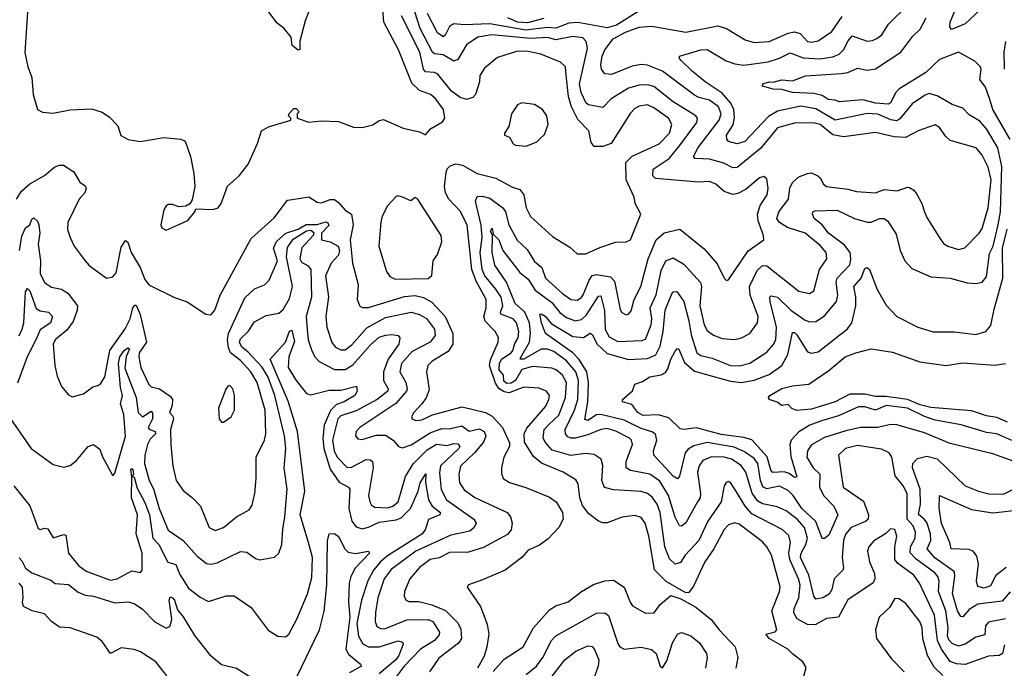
# Model space of a CAD drawing. Extents: x 1245515 to 1420776, y 606314 to 671314.
# Tile 305 of 385: x 1389748 to 1394369, y 640805 to 643846. Entities that reach past the tile are written whole.
import ezdxf

# ---------------------------------------------------------------- set-up
doc = ezdxf.new("R2010")
doc.units = 0

msp = doc.modelspace()

# ---------------------------------------------------------------- linework, layer by layer
at = {"layer": '0CON10XD'}
for points in [[(1391149.2, 644000.8), (1391088.2, 643841.8), (1391063.6, 643746.4), (1391062.5, 643707.5), (1391055, 643703.3), (1391027.5, 643725), (1391022.5, 643765), (1390988.8, 643805), (1390955, 643832), (1390907.1, 643897.1)], [(1394303.1, 643936.9), (1394185, 643826.4), (1394121.2, 643801.2), (1394113.8, 643813.8), (1394115.7, 643835), (1394172.9, 643975)], [(1389786, 643905), (1389772.1, 643692.1), (1389785.8, 643625.8), (1389805.6, 643575), (1389811.9, 643495), (1389832.5, 643425), (1389855, 643413.3), (1389905, 643408), (1389985, 643424.4), (1390085, 643428.9), (1390135, 643412.9), (1390169.4, 643389.4), (1390209.5, 643349.5), (1390222.9, 643302.9), (1390257.5, 643285), (1390315, 643275.4), (1390425, 643294.4), (1390505, 643285.6), (1390525, 643277.5), (1390549.4, 643205), (1390566.2, 643125), (1390570, 643065), (1390558, 643002), (1390546.4, 642983.6), (1390528, 642972), (1390495, 642968.8), (1390465, 642979.2), (1390445, 642979.2), (1390435, 642973.8), (1390424.3, 642955), (1390410.8, 642885), (1390415, 642870), (1390435, 642858.8), (1390536.7, 642905), (1390570, 642945), (1390575, 642960), (1390655, 642956.2), (1390680, 642965), (1390694, 642985), (1390723.7, 643066.3), (1390778.6, 643115), (1390820.3, 643169.7), (1390864.4, 643265.6), (1390883.3, 643325), (1390915.6, 643344.4), (1391020, 643375), (1391020, 643385), (1391010, 643395), (1391013, 643407), (1391035, 643430), (1391045, 643430), (1391060, 643415), (1391050, 643405), (1391050, 643385), (1391105, 643366), (1391165, 643372.9), (1391245, 643369.2), (1391315, 643342.5), (1391355, 643340.8), (1391405, 643352.9), (1391435, 643374), (1391455, 643378.8), (1391548.3, 643338.3), (1391625, 643320), (1391653, 643307), (1391676.2, 643335), (1391732.4, 643367.6), (1391744.2, 643385), (1391737.3, 643425), (1391698.3, 643478.3), (1391675.6, 643495), (1391624, 643514), (1391589, 643549), (1391525.9, 643705), (1391457.2, 643835), (1391450.3, 643915)], [(1394415, 641774.7), (1394315, 641811.2), (1394115, 641859.6), (1393995, 641910), (1393865, 641946.6), (1393835, 641948.1), (1393776.1, 641933.9), (1393695, 641934.3), (1393625, 641919.2), (1393525, 641888), (1393465, 641852.3), (1393445.8, 641825), (1393442.9, 641795), (1393471.6, 641745), (1393504.1, 641715), (1393502.5, 641655), (1393520, 641615), (1393569.2, 641565), (1393588.5, 641525), (1393545, 641430), (1393525, 641414.2), (1393515, 641414), (1393485, 641493), (1393419.2, 641555), (1393378.3, 641615), (1393355, 641638.6), (1393315, 641658.9), (1393255, 641647.3), (1393236.6, 641656.6), (1393224.9, 641685), (1393213.1, 641765), (1393195, 641788.5), (1393150.3, 641820.3), (1393102.1, 641842.1), (1392975, 641863.5), (1392912.2, 641847.8), (1392885, 641833.2), (1392871, 641815), (1392845, 641706.2), (1392835, 641693.1), (1392815, 641705.4), (1392724.6, 641805), (1392723.4, 641825), (1392738.3, 641875), (1392732.6, 641902.6), (1392714.4, 641914.4), (1392665, 641928.9), (1392585, 641968.3), (1392475, 641995.2), (1392455, 641993.6), (1392415, 641967.8), (1392401.3, 641971.3), (1392415.4, 642055), (1392417.6, 642145), (1392409.7, 642195), (1392373.3, 642253.3), (1392344.4, 642284.4), (1392215.3, 642375), (1392196.5, 642425), (1392190, 642465), (1392195, 642467.5), (1392215, 642456.3), (1392242.1, 642422.1), (1392345, 642361.7), (1392394.5, 642355.5), (1392426.2, 642376.2), (1392435, 642370), (1392458, 642325), (1392505, 642282), (1392605, 642252.6), (1392695, 642258.1), (1392733.5, 642275), (1392754.5, 642315), (1392768.1, 642385), (1392777.8, 642485), (1392808.2, 642561.8), (1392815, 642570.9), (1392832.1, 642572.1), (1392865.2, 642525.2), (1392889.3, 642435), (1392899.3, 642369.3), (1392926.1, 642285), (1392945, 642271.6), (1392998.8, 642258.8), (1393085, 642224.8), (1393126.4, 642223.6), (1393175, 642235.2), (1393255, 642288), (1393285, 642321.8), (1393296.9, 642345), (1393300.6, 642405), (1393270.6, 642525), (1393269.6, 642545), (1393275, 642551.8), (1393305, 642544.7), (1393367.5, 642485), (1393435, 642437.8), (1393455, 642429.3), (1393485, 642431.3), (1393525, 642457.3), (1393581.6, 642525), (1393588.3, 642555), (1393580.7, 642615), (1393584.6, 642634.6), (1393643.6, 642696.4), (1393649.7, 642725), (1393645.5, 642755), (1393619.6, 642789.6), (1393544.2, 642845), (1393513.9, 642883.9), (1393476.7, 642915), (1393468.6, 642935), (1393470, 642945), (1393479.4, 642950.6), (1393585, 642953.1), (1393665.8, 642915), (1393725, 642896.6), (1393745, 642896.9), (1393785, 642913.5), (1393805.5, 642915), (1393822.4, 642902.4), (1393861.3, 642841.3), (1393880.6, 642765), (1393902.9, 642715), (1393935, 642680.6), (1394025, 642641.5), (1394115, 642634.6), (1394195, 642613.1), (1394235, 642609.2), (1394265, 642615.4), (1394285, 642640), (1394299.8, 642750.2), (1394316.9, 642785), (1394341.3, 642885), (1394350.9, 642945), (1394358.3, 643158.3), (1394339.2, 643245), (1394285, 643334.6), (1394255, 643370.4), (1394205, 643400.9), (1394175, 643431.1), (1394125, 643448.7), (1394055, 643489.1), (1394015, 643500), (1393995, 643491.5), (1393937.3, 643452.7), (1393878.7, 643381.3), (1393865, 643372.8), (1393836.7, 643376.7), (1393775, 643402.8), (1393725, 643407), (1393575, 643376.1), (1393485, 643428.6), (1393415, 643440.6), (1393305, 643417.6), (1393262.5, 643392.5), (1393151.5, 643275), (1393115, 643264.7), (1393074.7, 643274.7), (1393066.5, 643286.5), (1393065.8, 643305), (1393096, 643354), (1393102.9, 643387.1), (1393099.7, 643425), (1393086.5, 643455), (1393045, 643502.1), (1392964.6, 643554.6), (1392905, 643605.3), (1392852.2, 643655), (1392844.4, 643665), (1392845, 643676), (1392945.3, 643704.7), (1392975, 643707.1), (1393064, 643654), (1393105, 643639.3), (1393146.6, 643633.4), (1393261.3, 643648.7), (1393315, 643666.1), (1393365, 643690.9), (1393425, 643667.7), (1393505, 643662.3), (1393565, 643671.6), (1393594.5, 643685), (1393614.1, 643705), (1393636.7, 643746.7), (1393655, 643771.2), (1393725, 643745.4), (1393751.5, 643748.5), (1393771.7, 643758.3), (1393793.8, 643776.2), (1393825.5, 643825), (1393916, 643914)], [(1393855.3, 641315), (1393856.2, 641375), (1393864.7, 641425), (1393855, 641455.6), (1393835, 641459.2), (1393813.1, 641436.9), (1393755, 641400.9), (1393733.1, 641375), (1393726.8, 641355), (1393736.2, 641305), (1393759.9, 641249.9), (1393761.1, 641225), (1393753.5, 641206.5), (1393635, 641126.5), (1393590.5, 641045), (1393535, 641038.8), (1393481.8, 641008.2), (1393445, 641010.5), (1393396.8, 641036.8), (1393381, 641065), (1393383.4, 641085), (1393405.5, 641135), (1393410.8, 641195), (1393403.1, 641225), (1393362.1, 641315), (1393358.8, 641345), (1393365.2, 641395.2), (1393357.5, 641427.5), (1393326.2, 641456.2), (1393185, 641529.4), (1393153.6, 641565), (1393112.3, 641632.3), (1393085, 641676.7), (1393075, 641680.6), (1393063.8, 641676.2), (1393055, 641660), (1393039.7, 641585), (1392978.1, 641495), (1392936.2, 641405), (1392870.9, 641335), (1392849.1, 641300.9), (1392825, 641293.8), (1392797.9, 641317.9), (1392776.2, 641375), (1392753.4, 641535), (1392740.2, 641575), (1392716.9, 641606.9), (1392695, 641624.2), (1392665, 641634.2), (1392535, 641641.9), (1392493.2, 641653.2), (1392480, 641685), (1392485.8, 641755.8), (1392476.7, 641785), (1392445, 641807.5), (1392402.8, 641812.8), (1392335, 641803.7), (1392247.8, 641827.8), (1392214.8, 641864.8), (1392205.7, 641885.7), (1392210.4, 641925), (1392231.2, 641948.8), (1392278.4, 641991.6), (1392309.8, 642075), (1392314.4, 642145), (1392295, 642180.3), (1392265.4, 642205), (1392245, 642213.2), (1392155, 642219.6), (1392105, 642205.8), (1392075.3, 642155), (1392055, 642142.6), (1392035, 642140.2), (1392020.9, 642150.9), (1392019.4, 642179.4), (1391999, 642205), (1391999.5, 642235), (1392009, 642255), (1392055, 642283.6), (1392063.1, 642295), (1392072, 642328), (1392087.7, 642355), (1392090.6, 642385), (1392080.4, 642425), (1392065, 642444.3), (1392006.6, 642465), (1392004.2, 642475), (1392015.9, 642505), (1392007.4, 642545), (1391983.5, 642583.5), (1391931.7, 642645), (1391919.1, 642675), (1391909.1, 642755), (1391918.5, 642825), (1391913.5, 642883.5), (1391888.2, 642995), (1391895, 643016.9), (1391918.9, 643018.9), (1391955, 643010.4), (1392016.5, 642965), (1392028.4, 642945), (1392043.9, 642885), (1392083.1, 642813.1), (1392129.5, 642769.5), (1392165, 642713.3), (1392198.7, 642685), (1392216.7, 642635), (1392295, 642563.2), (1392335, 642534.1), (1392365, 642531.2), (1392385, 642544.1), (1392395, 642559.6), (1392420.3, 642625), (1392435, 642646.3), (1392455, 642651.3), (1392520.7, 642640.7), (1392539.7, 642619.7), (1392566.8, 642486.8), (1392575, 642473.3), (1392595, 642462.9), (1392605, 642465.8), (1392618.2, 642481.8), (1392632.9, 642535), (1392664.1, 642595.9), (1392697.5, 642725), (1392735.3, 642815), (1392773.1, 642846.9), (1392846.7, 642865), (1392961.4, 642771.4), (1393022.1, 642702.1), (1393055, 642633.8), (1393065, 642623.3), (1393075, 642626), (1393167.9, 642762.1), (1393240, 642815), (1393239.6, 642835), (1393213.6, 642903.6), (1393211.4, 642935), (1393223.1, 642975), (1393256.6, 643025), (1393261.8, 643055), (1393255, 643100), (1393240.5, 643110.5), (1393220, 643105), (1393157.5, 643052.5), (1393118.4, 643031.6), (1393095, 643027.1), (1393055, 643041.3), (1393015, 643074.6), (1392985, 643088.4), (1392934.7, 643085.3), (1392732.3, 643102.3), (1392719.2, 643115), (1392720.7, 643145), (1392796.9, 643195), (1392845, 643255.8), (1392926.8, 643365), (1392929.6, 643385), (1392921.8, 643395), (1392815, 643461.5), (1392725, 643533.3), (1392695, 643541.8), (1392655, 643540.2), (1392605, 643525.2), (1392523.6, 643475), (1392484.6, 643435.4), (1392417.2, 643447.2), (1392406.2, 643455), (1392383, 643505), (1392375.6, 643544.4), (1392413.2, 643713.2), (1392406.9, 643745), (1392391.2, 643761.2), (1392345, 643768.4), (1392265, 643751.9), (1392225, 643763), (1392145, 643758.1), (1391964.8, 643775.2), (1391898.1, 643765), (1391845, 643729.1), (1391805, 643659.5), (1391785, 643651.8), (1391735, 643682.2), (1391695, 643686.3), (1391685.3, 643695), (1391627.4, 643805), (1391603.2, 643883.2)], [(1392654.1, 643885.9), (1392549.3, 643820.7), (1392505, 643808.4), (1392367.3, 643832.7), (1392325, 643830.2), (1392265, 643807.1), (1392225, 643810.5), (1392123.2, 643796.8), (1391955, 643826.6), (1391835, 643821.9), (1391785, 643827.4), (1391766, 643815), (1391745.7, 643774.3), (1391735, 643766.8), (1391708.5, 643785), (1391661.4, 643875)], [(1393422.3, 640745), (1393439.4, 640809.4), (1393423.8, 640835), (1393375, 640873.1), (1393354.1, 640894.1), (1393266.2, 640945), (1393250, 640965), (1393294.3, 640975.7), (1393302.5, 640985), (1393278.9, 641075), (1393314.7, 641165), (1393317.7, 641187.7), (1393276.7, 641335), (1393255.4, 641375), (1393235, 641397.7), (1393125, 641480.7), (1393105, 641487.7), (1393075, 641478.2), (1393054.8, 641455.2), (1393005.8, 641365), (1392963.7, 641305), (1392910.4, 641189.6), (1392889.4, 641160.6), (1392875, 641159.2), (1392782.5, 641212.5), (1392727, 641267), (1392700.2, 641425), (1392683.4, 641485), (1392665, 641511.8), (1392635, 641522.1), (1392576, 641514), (1392505, 641486.9), (1392485, 641486.7), (1392465, 641495.5), (1392418.7, 641528.7), (1392389.2, 641569.2), (1392377.3, 641605), (1392369.8, 641669.8), (1392359.1, 641689.1), (1392299.2, 641725), (1392196.8, 641766.8), (1392159, 641799), (1392117.5, 641865), (1392116.2, 641903.8), (1392128.9, 641931.1), (1392217.3, 642035), (1392232, 642065), (1392234.5, 642085), (1392220.8, 642105), (1392185, 642119.2), (1392115, 642123.1), (1392045, 642097.2), (1392022.2, 642102.2), (1391997.4, 642117.4), (1391981.8, 642141.8), (1391953.8, 642225), (1391958.5, 642251.5), (1391993.1, 642335), (1391995, 642356.7), (1391979.2, 642385), (1391933.3, 642433.3), (1391925.9, 642455), (1391937, 642495), (1391937.5, 642535), (1391890.7, 642620.7), (1391870.7, 642675), (1391848.5, 642885), (1391815, 642948.5), (1391762.4, 643005), (1391746.4, 643035), (1391742.6, 643065), (1391750.4, 643129.6), (1391755, 643147.5), (1391768, 643162), (1391795, 643170), (1391826, 643165), (1391896, 643126), (1391983.1, 643103.1), (1392061.5, 643061.5), (1392095, 643050.9), (1392114.5, 643025), (1392125.4, 642965), (1392145, 642923.3), (1392249.5, 642829.5), (1392330.6, 642780.6), (1392365, 642749.2), (1392405, 642748.1), (1392471.1, 642778.9), (1392545, 642803.1), (1392595, 642804.3), (1392615.6, 642815), (1392664.1, 642934.1), (1392636.2, 642985), (1392632.9, 643015), (1392593.9, 643095), (1392593.7, 643176.4), (1392623.1, 643206.9), (1392749.7, 643265), (1392798.1, 643315), (1392808.8, 643355), (1392793.8, 643385), (1392725, 643433.5), (1392695, 643446.6), (1392655, 643441.4), (1392635, 643430), (1392614, 643406), (1392524.7, 643265.3), (1392485, 643252.5), (1392445, 643251.8), (1392431, 643271), (1392419.6, 643325), (1392368.2, 643378.2), (1392338.4, 643438.4), (1392323.2, 643486.8), (1392313.2, 643586.8), (1392309.1, 643625), (1392287, 643647), (1392194.8, 643684.8), (1392135, 643697), (1392085, 643699.5), (1391990.6, 643669.4), (1391930.2, 643619.8), (1391908.5, 643585), (1391906.1, 643555), (1391888.1, 643495), (1391875, 643481.4), (1391845, 643472.9), (1391815, 643481.8), (1391775, 643511.6), (1391711.3, 643591.3), (1391695, 643598.8), (1391652.4, 643602.4), (1391644.1, 643615), (1391625.5, 643695), (1391540.3, 643865)], [(1394375, 641036.8), (1394295, 641021.3), (1394281.3, 641005), (1394278.7, 640961.3), (1394235, 640950.5), (1394185, 640918.9), (1394155, 640909.5), (1394125, 640922.1), (1394108.8, 640938.8), (1394103.2, 640955), (1394105.4, 640995.4), (1394094.7, 641074.7), (1394060.6, 641165), (1394063.3, 641215), (1394058, 641235), (1394042.9, 641252.9), (1393955, 641317.4), (1393927.2, 641347.2), (1393928.3, 641375), (1393951.5, 641415), (1393952.7, 641445), (1393940, 641475), (1393913.6, 641505), (1393912.8, 641625), (1393895, 641660.8), (1393856.9, 641706.9), (1393840.7, 641795), (1393828.5, 641815), (1393793.3, 641833.2), (1393679.6, 641850.4), (1393623.6, 641836.4), (1393591.5, 641805), (1393613.3, 641655), (1393708.2, 641588.2), (1393732.1, 641525), (1393730.5, 641505), (1393717.3, 641492.7), (1393650, 641465), (1393625, 641435.4), (1393614.8, 641405.2), (1393607.7, 641325), (1393615.3, 641275), (1393611.8, 641265), (1393570.3, 641225), (1393560.3, 641175), (1393547.8, 641152.2), (1393517.5, 641135), (1393485, 641128.9), (1393475, 641143.8), (1393452.1, 641242.1), (1393413.4, 641325), (1393416.2, 641345), (1393438.4, 641385), (1393446.2, 641415), (1393431.7, 641465), (1393396.6, 641505), (1393345, 641543.8), (1393302.6, 641562.6), (1393235, 641575.9), (1393210.7, 641590.7), (1393186.2, 641626.2), (1393156.3, 641725), (1393135, 641756.5), (1393089.2, 641785), (1393055, 641794.5), (1392995, 641797.1), (1392955, 641780), (1392937.2, 641755), (1392928.6, 641725), (1392943.8, 641625), (1392941.2, 641605), (1392929.7, 641585), (1392875, 641486.5), (1392855, 641471.1), (1392845, 641473.1), (1392825, 641513.1), (1392792.6, 641615), (1392751.9, 641681.9), (1392705, 641716.1), (1392615, 641733.2), (1392595.3, 641745.3), (1392594.7, 641775), (1392624.1, 641855), (1392619.1, 641875), (1392609.6, 641885), (1392546.8, 641916.8), (1392505, 641929.5), (1392475.6, 641925), (1392415, 641900.2), (1392355, 641884.3), (1392335, 641883.5), (1392320.5, 641890.5), (1392309.7, 641905), (1392309, 641925), (1392352.3, 642015), (1392367.8, 642065), (1392370.8, 642155), (1392359, 642195), (1392315, 642246.4), (1392255, 642290.6), (1392225, 642302.3), (1392195, 642300.9), (1392115, 642255.2), (1392096.7, 642255), (1392099, 642261), (1392140.6, 642335), (1392146.3, 642375), (1392141.3, 642425), (1392118.3, 642475), (1392073.9, 642515), (1392033.3, 642615), (1391977.7, 642695), (1391965.1, 642755.1), (1391967.5, 642835), (1391958.2, 642855), (1391965, 642868.5), (1391971.1, 642841.1), (1391997.7, 642815), (1392015.2, 642765), (1392095, 642660.3), (1392135, 642630.3), (1392167.8, 642577.8), (1392245, 642519.8), (1392283.2, 642473.2), (1392315, 642449.6), (1392355, 642433.9), (1392385, 642440.5), (1392407.8, 642462.2), (1392465, 642549.6), (1392475, 642550.9), (1392493.2, 642483.2), (1392495.7, 642394.3), (1392515, 642358.8), (1392555, 642338.1), (1392668.1, 642341.9), (1392685, 642348.5), (1392712.5, 642415), (1392714.8, 642445.2), (1392707.9, 642495), (1392735, 642557.1), (1392759, 642671), (1392780.4, 642715), (1392815, 642729.3), (1392865, 642700.6), (1392943.8, 642613.8), (1392948.9, 642595), (1392939.6, 642505), (1392960.9, 642415), (1392975, 642388.5), (1393005, 642366.6), (1393045, 642352.2), (1393105, 642346.9), (1393135.9, 642354.1), (1393175.3, 642374.7), (1393211.4, 642425), (1393213.8, 642455), (1393177, 642555), (1393174, 642595), (1393209.3, 642670.7), (1393235, 642693.2), (1393255, 642693.1), (1393405, 642573.1), (1393455, 642562.1), (1393475.4, 642575), (1393502.4, 642675), (1393536.2, 642725), (1393533.3, 642755), (1393505, 642787.5), (1393435, 642845.2), (1393352, 642872), (1393314.5, 642895), (1393301.8, 642915), (1393311.2, 642945), (1393356.7, 643005), (1393363.3, 643056.7), (1393375, 643083.8), (1393405, 643109.3), (1393445, 643125.4), (1393465, 643127.7), (1393494.3, 643114.3), (1393505.5, 643105), (1393520.5, 643075), (1393535, 643063.9), (1393635, 643052.3), (1393675, 643040.3), (1393765, 643033.9), (1393805, 643050.8), (1393866.3, 643043.7), (1393915, 643061.4), (1393925, 643060), (1393945, 643047.5), (1393958.7, 643028.7), (1393982.3, 642985), (1393995.3, 642945), (1394005, 642918.6), (1394070.9, 642815), (1394085.8, 642795.8), (1394105, 642784.6), (1394155, 642769.5), (1394183.8, 642776.2), (1394252, 642845), (1394265, 642867.1), (1394293.7, 642965), (1394307.4, 643095), (1394293, 643155), (1394265, 643210.9), (1394237.3, 643245), (1394115, 643280), (1394095, 643298.2), (1394065, 643341.5), (1394045, 643353.5), (1393965, 643324.7), (1393905, 643293.7), (1393852.7, 643297.3), (1393765, 643316.8), (1393615, 643297.2), (1393565, 643307.2), (1393505.1, 643355.1), (1393472.4, 643362.4), (1393385, 643361.2), (1393305, 643338.9), (1393226.6, 643243.4), (1393115, 643153.9), (1393095, 643151.6), (1393053.1, 643173.1), (1392985, 643192.9), (1392916.1, 643196.1), (1392910, 643205), (1392932.4, 643247.6), (1393031, 643375), (1393040.2, 643405), (1393028, 643438), (1392985, 643469), (1392935, 643481.8), (1392915, 643493.2), (1392765.2, 643605.2), (1392695, 643633), (1392665, 643636.8), (1392622.1, 643627.9), (1392525, 643588.8), (1392495, 643593.1), (1392478.5, 643615), (1392476.2, 643635), (1392482.2, 643675), (1392494.8, 643705.2), (1392533.8, 643756.2), (1392591.7, 643788.3), (1392655, 643810.7), (1392715, 643815.8), (1392875, 643788.6), (1393025, 643817.8), (1393064.8, 643804.8), (1393152.6, 643752.6), (1393195, 643740.3), (1393265, 643744.3), (1393355, 643783.2), (1393385, 643789.7), (1393411.6, 643781.6), (1393445, 643744.7), (1393465, 643741.2), (1393495, 643747.4), (1393559.4, 643790.6), (1393608.7, 643861.3)], [(1392208.2, 643851.8), (1392131.9, 643831.9), (1392085.1, 643834.9), (1392038.8, 643855)], [(1394396.6, 643285), (1394316.1, 643425), (1394301.8, 643471.8), (1394280.5, 643530.5), (1394255, 643566.2), (1394260.8, 643615), (1394256.4, 643626.4), (1394231.4, 643651.4), (1394155, 643694.3), (1394065, 643660.2), (1394001.4, 643598.6), (1393875, 643521.1), (1393860, 643505), (1393835, 643457.1), (1393825, 643450.3), (1393764.5, 643454.5), (1393705, 643471.4), (1393595, 643461.1), (1393575, 643469.8), (1393541.9, 643471.9), (1393515, 643490.4), (1393475, 643500.4), (1393374.5, 643504.5), (1393325, 643519.7), (1393285, 643520), (1393234, 643535), (1393236, 643545), (1393265, 643554.6), (1393285, 643553.4), (1393325, 643564.2), (1393375, 643559.7), (1393436.3, 643583.7), (1393603.7, 643593.7), (1393635, 643598.2), (1393680.5, 643619.5), (1393725, 643609.2), (1393765, 643615.9), (1393883.4, 643695), (1393940.3, 643769.7), (1393975, 643802.7), (1394002.2, 643855)], [(1394370.6, 643615), (1394369.3, 643695), (1394377.1, 643745)], [(1392125, 643254), (1392175, 643273.8), (1392191.2, 643288.8), (1392211.2, 643308.8), (1392229.2, 643355), (1392222.5, 643395), (1392201.2, 643425), (1392165, 643448.8), (1392105, 643456.7), (1392085, 643446.7), (1392056, 643405), (1392044.1, 643345.9), (1392023.8, 643315), (1392023.8, 643305), (1392047.5, 643295), (1392063.8, 643265), (1392075, 643258.8), (1392125, 643254)], [(1389733.7, 643005), (1389757.2, 643042.8), (1389795, 643076.1), (1389864.7, 643115.3), (1389913.6, 643156.4), (1389935, 643164.6), (1389953.9, 643163.9), (1390002.7, 643132.7), (1390030, 643085), (1390055, 643066.9), (1390059.4, 643055), (1390054.3, 643035), (1390026.8, 643005), (1389973.5, 642895), (1389972.2, 642862.2), (1389985.5, 642825.5), (1390004.5, 642784.5), (1390055.5, 642715.5), (1390075, 642694), (1390155, 642634), (1390185, 642640), (1390200.3, 642659.7), (1390225, 642780), (1390245, 642811.2), (1390255, 642803.3), (1390271.5, 642755), (1390313.9, 642685), (1390335, 642627.5), (1390355, 642603.8), (1390475, 642544), (1390533.6, 642523.6), (1390622.5, 642465), (1390645, 642462.5), (1390664.3, 642485), (1390688.5, 642555), (1390835, 642821.2), (1390942.6, 642917.4), (1391005, 643000.8), (1391027.3, 643002.7), (1391105.9, 643015.9), (1391145, 642991.2), (1391165, 642988), (1391205, 643003.1), (1391225, 643002.9), (1391245, 642989.2), (1391275, 642953.1), (1391305.6, 642935), (1391313.1, 642885), (1391299.6, 642815), (1391309.6, 642705), (1391336.2, 642605), (1391332.5, 642535), (1391345, 642502.5), (1391356.5, 642496.5), (1391385, 642497.5), (1391555, 642549), (1391605, 642552.6), (1391643.1, 642543.1), (1391682.6, 642522.6), (1391744.8, 642455), (1391780.4, 642375), (1391780.4, 642325), (1391758.8, 642291.2), (1391684.4, 642245), (1391664.5, 642225), (1391658.2, 642195), (1391669.9, 642110.1), (1391656.4, 642073.6), (1391635.5, 642044.5), (1391597.7, 642005), (1391586.9, 641985), (1391590.8, 641975), (1391607.1, 641967.1), (1391635, 641970), (1391686.2, 641993.8), (1391825, 642031.3), (1391935, 642004.1), (1391965, 641987.1), (1392013.9, 641935), (1392047.8, 641862.2), (1392047.1, 641845), (1392021.1, 641795), (1392010, 641745), (1392009.3, 641719.3), (1392017.1, 641695), (1392046.6, 641676.6), (1392123.5, 641653.5), (1392235, 641608.2), (1392266.5, 641585), (1392295.6, 641535), (1392298.6, 641505), (1392278, 641465), (1392228.2, 641411.8), (1392187.4, 641382.6), (1392135, 641359.2), (1392104.5, 641325), (1392026.7, 641265), (1391920.4, 641219.6), (1391855, 641196), (1391848.8, 641185), (1391910.8, 641095), (1391942, 641012), (1391950, 640965), (1391940.9, 640905), (1391927.8, 640862.2), (1391897.1, 640805)], [(1391509.9, 642629.9), (1391665, 642633.5), (1391682.4, 642647.6), (1391688.8, 642715), (1391708.8, 642745), (1391728.8, 642805), (1391725.8, 642835), (1391615, 643006.7), (1391605, 643013.3), (1391583.3, 642996.7), (1391545, 643014.2), (1391525, 643020), (1391515, 643016.7), (1391475, 642974.3), (1391450, 642925), (1391442.7, 642897.3), (1391433.8, 642785), (1391469.2, 642665), (1391485, 642642.7), (1391509.9, 642629.9)], [(1389747.6, 642765), (1389759, 642831), (1389775, 642870.9), (1389795.7, 642884.3), (1389805, 642911.4), (1389815, 642917.3), (1389831.8, 642901.8), (1389838.6, 642885), (1389842, 642845), (1389835.5, 642794.5), (1389845.2, 642715.2), (1389845, 642655.8), (1389865, 642613.6), (1389897.9, 642592.1), (1389945, 642583.4), (1389974.8, 642564.8), (1390019.6, 642505), (1390018.4, 642485), (1389999.2, 642430.8), (1389968.7, 642391.3), (1389914.5, 642345), (1389905.6, 642325), (1389913.5, 642225), (1389924.3, 642175), (1389945, 642126.7), (1389976.8, 642086.8), (1389995, 642077.5), (1390048.3, 642091.7), (1390092, 642125), (1390115, 642130.6), (1390128.9, 642141.1), (1390147.5, 642172.5), (1390171.7, 642295), (1390242.9, 642397.1), (1390266.6, 642443.4), (1390278.7, 642495), (1390288.1, 642508.1), (1390295, 642508.6), (1390313.6, 642463.6), (1390344.1, 642335), (1390308.9, 642285), (1390307.2, 642265), (1390317.1, 642215), (1390355, 642135.6), (1390365.4, 642125.4), (1390405.1, 642115.1), (1390455, 642081.9), (1390464.9, 642064.9), (1390463.2, 642036.8), (1390451.4, 642005), (1390467.5, 641987.5), (1390470.5, 641975), (1390456.2, 641925), (1390457.5, 641855), (1390466.2, 641755), (1390483.1, 641685), (1390515, 641638.1), (1390558.6, 641605), (1390596.5, 641565), (1390637.1, 641465), (1390665, 641450.9), (1390705, 641465.5), (1390765.3, 641514.7), (1390825, 641548.8), (1390840, 641570), (1390852.5, 641625), (1390858.5, 641695), (1390858.2, 641795), (1390896.9, 641875), (1390903.6, 641905), (1390900.2, 642015), (1390862.2, 642145), (1390833.5, 642195), (1390785, 642248.3), (1390737.4, 642285), (1390728.9, 642308.9), (1390724.2, 642345), (1390727.8, 642375), (1390805, 642542.5), (1390850, 642585), (1390897, 642603), (1390919.2, 642625), (1390957.4, 642715), (1390940, 642775), (1390954, 642806), (1390997.6, 642845), (1391055, 642863.6), (1391093.1, 642886.9), (1391145, 642886.4), (1391185, 642898), (1391195, 642893.2), (1391198.5, 642881.5), (1391164.9, 642845.1), (1391164.8, 642814.8), (1391205, 642804.3), (1391243.3, 642785), (1391249.4, 642765), (1391245, 642741.8), (1391210.6, 642705), (1391183.9, 642645), (1391197.2, 642547.2), (1391185.3, 642455), (1391190, 642405), (1391212.4, 642332.4), (1391231, 642311), (1391255, 642298.9), (1391275, 642298.2), (1391307.6, 642322.4), (1391378.1, 642401.9), (1391465, 642450.5), (1391585, 642475.7), (1391625, 642464.7), (1391657.8, 642445), (1391694.3, 642395), (1391698.6, 642365), (1391674.6, 642335), (1391589.5, 642290.5), (1391540.9, 642235), (1391532.5, 642195), (1391560.3, 642145), (1391567.2, 642115), (1391564.1, 642105), (1391512.9, 642047.1), (1391344.5, 641935), (1391327.3, 641915), (1391324.4, 641895), (1391335, 641880.6), (1391355, 641877.5), (1391421.2, 641898.8), (1391465, 641898.2), (1391501.5, 641875), (1391525.3, 641845.3), (1391545, 641838.2), (1391585, 641853.2), (1391675, 641909.5), (1391729.2, 641929.2), (1391765, 641927.9), (1391822.8, 641942.7), (1391857.1, 641917.1), (1391905, 641928.4), (1391928.5, 641915), (1391935.2, 641894.8), (1391924.7, 641865), (1391883.2, 641815), (1391817.5, 641752.5), (1391809.2, 641715), (1391812.9, 641675), (1391835, 641642.7), (1391885, 641605.8), (1392036, 641536), (1392052.5, 641515), (1392059.2, 641485), (1392054.7, 641455), (1392037.3, 641432.7), (1391925, 641371.4), (1391855, 641350.2), (1391765, 641347.5), (1391716.5, 641323.5), (1391675, 641315.2), (1391625, 641278.5), (1391578.9, 641225), (1391553.6, 641165), (1391552, 641142), (1391561.4, 641125), (1391575, 641118.8), (1391621.6, 641118.4), (1391682.7, 641102.7), (1391746.2, 641076.2), (1391805, 641018.1), (1391818.6, 640988.6), (1391822.2, 640945), (1391807.8, 640922.2), (1391715, 640852.5), (1391670.9, 640789.1)], [(1391005, 642777.9), (1391032.2, 642817.8), (1391095, 642856.4), (1391115, 642860), (1391128.1, 642848.1), (1391125, 642833.9), (1391073.1, 642776.9), (1391063.7, 642725), (1391070.3, 642710.3), (1391102.7, 642692.7), (1391114.5, 642675), (1391117.4, 642545), (1391093.3, 642455), (1391096.8, 642393.2), (1391102.3, 642345), (1391117.9, 642297.9), (1391134.1, 642265), (1391154.2, 642244.2), (1391225, 642205.7), (1391275, 642206.8), (1391312.4, 642227.6), (1391395, 642322.4), (1391435, 642357.3), (1391465, 642367.7), (1391495, 642370), (1391524, 642365), (1391532.9, 642355), (1391527.5, 642325), (1391478, 642255), (1391455.2, 642195), (1391456.2, 642155), (1391476.9, 642115), (1391475.9, 642105), (1391425.9, 642065), (1391327.5, 642012.5), (1391255, 641988.4), (1391240.8, 641975), (1391216.1, 641875), (1391223.4, 641825), (1391238, 641795), (1391285, 641746.5), (1391305, 641748.9), (1391375, 641784.6), (1391393, 641783), (1391404.3, 641775), (1391407.4, 641747.4), (1391385.8, 641615), (1391391.3, 641585), (1391399.7, 641569.8), (1391415, 641560.6), (1391475, 641558), (1391499.1, 641565), (1391525, 641586.2), (1391558.7, 641705), (1391595.5, 641764.5), (1391660.4, 641829.6), (1391705, 641855.7), (1391755, 641849.9), (1391785, 641859.5), (1391805, 641858.3), (1391813.7, 641845), (1391808.6, 641835), (1391723.9, 641755), (1391717.9, 641722.1), (1391725.9, 641644.1), (1391752.1, 641595), (1391879.5, 641505), (1391890, 641485), (1391881.8, 641465), (1391861.6, 641448.4), (1391771.3, 641428.7), (1391606.9, 641355), (1391492, 641268), (1391458.1, 641225), (1391429.6, 641135), (1391417.5, 641067.5), (1391415.9, 641025), (1391425, 641000.5), (1391445, 640990.9), (1391465, 640991.1), (1391565, 641032.8), (1391665, 641034.3), (1391686.6, 641025), (1391719.1, 640975), (1391717.7, 640962.3), (1391694.7, 640935), (1391629.1, 640895), (1391552.7, 640815), (1391515.1, 640764.9)], [(1394405, 641873.9), (1394335, 641904.8), (1394285, 641911.3), (1394166.9, 641946.9), (1394045, 641969.3), (1393995, 641986.6), (1393915, 642025.6), (1393815, 642037), (1393765, 642015.9), (1393715, 642031.7), (1393685, 642031.8), (1393591.2, 641988.8), (1393511.4, 641965), (1393456.1, 641945), (1393405.4, 641914.6), (1393368.6, 641875), (1393362.7, 641855), (1393367.5, 641797.5), (1393395, 641703.3), (1393385, 641700), (1393358.9, 641718.9), (1393335.8, 641725.8), (1393282.5, 641722.5), (1393273.4, 641733.4), (1393256.1, 641796.1), (1393185, 641876.7), (1393147.5, 641887.5), (1393041, 641901), (1392925, 641932.7), (1392865, 641924.6), (1392847.5, 641927.5), (1392795, 641980.3), (1392745, 641993.1), (1392675, 641989.8), (1392649.2, 642005), (1392621.7, 642041.7), (1392577.5, 642055), (1392576.7, 642065), (1392625, 642106.7), (1392635, 642137.5), (1392670.7, 642149.3), (1392705, 642171.2), (1392758.4, 642181.6), (1392778.6, 642191.4), (1392790.5, 642209.5), (1392804, 642255), (1392825, 642292.2), (1392835, 642304.2), (1392842.3, 642302.3), (1392868.5, 642238.5), (1392915, 642199), (1393085, 642151.8), (1393135, 642145.6), (1393195, 642156), (1393265, 642182.3), (1393325, 642224.7), (1393353.6, 642276.4), (1393375, 642380), (1393385, 642380), (1393395, 642368.8), (1393445, 642289.5), (1393465, 642282.7), (1393495, 642288.8), (1393633, 642397), (1393653.5, 642425), (1393671.9, 642505), (1393673.1, 642545), (1393663.3, 642595), (1393696.9, 642635), (1393715, 642679.5), (1393725, 642684.4), (1393735.9, 642675.9), (1393772.1, 642582.1), (1393815, 642507.3), (1393865, 642454.6), (1393963.3, 642405), (1394035, 642383.1), (1394135, 642382.5), (1394235, 642370.9), (1394282, 642385), (1394306.7, 642413.3), (1394321.2, 642488.8), (1394362.9, 642635), (1394361.2, 642775), (1394382.7, 642865)], [(1389690.8, 641995), (1389801.4, 641835), (1389905, 641760.6), (1389955, 641748.6), (1389984.5, 641755.5), (1390015, 641780), (1390069.2, 641845), (1390095, 641854.2), (1390125, 641832), (1390136.2, 641796.2), (1390185, 641707.5), (1390195, 641720), (1390245, 641893.3), (1390236.2, 641995), (1390221.4, 642045), (1390231.2, 642085), (1390221.5, 642121.5), (1390211.8, 642235), (1390218.8, 642265), (1390237.8, 642295), (1390255, 642307.7), (1390262.9, 642302.9), (1390247.5, 642265), (1390241.8, 642211.8), (1390294.1, 642075), (1390304.6, 642004.6), (1390325, 641984.4), (1390365, 642010.5), (1390372.1, 642002.1), (1390371.7, 641975), (1390351.3, 641935), (1390356.6, 641926.6), (1390383.9, 641915), (1390385.1, 641905), (1390360.3, 641879.7), (1390347.7, 641855), (1390335, 641804), (1390333.8, 641765), (1390355.3, 641685), (1390376.1, 641646.1), (1390402.3, 641555), (1390445, 641453.1), (1390515, 641404.6), (1390580.5, 641330.5), (1390625, 641296.2), (1390645, 641293.2), (1390675, 641300.4), (1390785, 641352.5), (1390815, 641350), (1390855, 641320.5), (1390875, 641313.6), (1390944.4, 641325.6), (1390964.4, 641345.6), (1390979.2, 641385), (1390982.6, 641457.4), (1390992.9, 641515), (1391003.1, 641645), (1390989.7, 641745), (1390996.7, 641835), (1390990.8, 641895), (1390945.4, 642085), (1390915, 642169.8), (1390886.5, 642216.5), (1390819.7, 642289.7), (1390790.5, 642310.5), (1390779.7, 642335), (1390785, 642349.8), (1390820.8, 642385), (1390849.6, 642430.4), (1390905, 642458.9), (1390965, 642470), (1390985, 642487.7), (1391015, 642538.9), (1391028.9, 642595), (1391000.2, 642735), (1391005, 642777.9)], [(1389745.9, 642364.1), (1389760.5, 642395), (1389767.1, 642425), (1389775, 642570), (1389785, 642585.8), (1389795, 642575.7), (1389825, 642492.3), (1389845, 642480.7), (1389884, 642475), (1389901.8, 642455), (1389893.5, 642425), (1389845, 642392), (1389825, 642348.6), (1389783.8, 642265), (1389737.6, 642142.4)], [(1389720.5, 641660.5), (1389796.4, 641566.4), (1389835, 641460.8), (1389845, 641456.4), (1389865, 641462.3), (1389879.5, 641459.5), (1389905, 641417.1), (1389955, 641432), (1389965, 641428.8), (1389977.5, 641345), (1390025.3, 641285.3), (1390060.5, 641260.5), (1390175, 641218.4), (1390205, 641224.7), (1390275, 641261.4), (1390315, 641253.8), (1390322.5, 641265), (1390322.6, 641345), (1390295.1, 641435), (1390301.1, 641525), (1390273.1, 641605), (1390274.7, 641705), (1390269.4, 641735), (1390275, 641742.5), (1390278.8, 641735), (1390282.5, 641717.5), (1390277.5, 641705), (1390285, 641701.2), (1390299.2, 641649.2), (1390335, 641582.1), (1390356.7, 641525), (1390373.8, 641415), (1390401.2, 641385), (1390442.9, 641302.9), (1390481.3, 641291.3), (1390499.2, 641245), (1390541, 641181), (1390595, 641138.4), (1390635, 641117.8), (1390717.5, 641145), (1390755, 641144.2), (1390835, 641090.6), (1390914.6, 640984.6), (1390960, 640955), (1390995, 640952.5), (1391010.8, 640965), (1391049.1, 641035), (1391098.4, 641155), (1391119, 641231), (1391123.1, 641325), (1391103.3, 641395), (1391064.8, 641525), (1391086.3, 641635), (1391051.9, 641915), (1391007.5, 642057.5), (1390923.4, 642255), (1390995.3, 642334.7), (1391015, 642385.6), (1391025, 642390.8), (1391037.3, 642337.3), (1391011.5, 642265), (1391008.6, 642215), (1391045, 642154.6), (1391095, 642094.3), (1391115, 642087.5), (1391200.6, 642109.4), (1391255, 642109.3), (1391328.3, 642128.3), (1391332.5, 642105), (1391320.5, 642085), (1391270.9, 642055), (1391235, 642041.6), (1391206.3, 642013.7), (1391177.2, 641945), (1391170.3, 641885), (1391175.7, 641835), (1391205, 641739.2), (1391247.9, 641677.9), (1391291.1, 641655), (1391298.4, 641645), (1391293.1, 641555), (1391307.5, 641495), (1391327.8, 641467.8), (1391355, 641459.3), (1391385, 641466.5), (1391435, 641490.3), (1391515, 641500.7), (1391539.3, 641510.7), (1391582.4, 641555), (1391618.9, 641635), (1391627.2, 641675), (1391655, 641717.5), (1391653.1, 641676.9), (1391666.8, 641595), (1391684.8, 641565), (1391722.5, 641535), (1391719.6, 641525), (1391667.2, 641502.8), (1391651.6, 641455), (1391635, 641434.5), (1391475, 641332.4), (1391441.6, 641305), (1391409.3, 641265), (1391381.6, 641215), (1391352.6, 641125), (1391330.7, 641015), (1391337.8, 640955), (1391359.4, 640919.4), (1391385, 640905.7), (1391435, 640906.2), (1391525, 640933.8), (1391545, 640926.9), (1391547.8, 640917.8), (1391527.4, 640865), (1391513.1, 640845), (1391435, 640779.3)], [(1394385, 641959.1), (1394335, 641981), (1394285, 641988.8), (1394215, 642011.9), (1394025, 642027.8), (1393975, 642040.6), (1393915, 642065.3), (1393815, 642079.3), (1393765, 642079), (1393715, 642090.9), (1393645, 642090), (1393575, 642054.5), (1393465, 642020), (1393395, 642014.2), (1393372.6, 642022.6), (1393355, 642042), (1393325, 642036.9), (1393302.7, 642052.7), (1393266, 642065), (1393262.9, 642075), (1393269.4, 642085), (1393325, 642116.7), (1393375, 642130), (1393452.3, 642137.7), (1393545, 642200.9), (1393621.9, 642265), (1393672, 642285), (1393745, 642303.3), (1393845, 642286.9), (1393972.1, 642242.1), (1394095, 642224.7), (1394175, 642237.5), (1394325, 642226.4), (1394375, 642234.7)], [(1390705, 641960), (1390741.2, 641985), (1390755.8, 642015), (1390756.9, 642085), (1390749.2, 642115), (1390735, 642131.2), (1390725, 642128), (1390715, 642113.3), (1390680.8, 642025), (1390684, 641975), (1390695, 641960), (1390705, 641960)], [(1394396.4, 641163.6), (1394359.4, 641120.6), (1394245, 641106.2), (1394205, 641080.9), (1394175, 641046.1), (1394165, 641048.2), (1394150.3, 641075), (1394126.4, 641156.4), (1394137.6, 641237.6), (1394135, 641257.1), (1394043, 641323), (1394006.7, 641365), (1394024.8, 641405), (1394022.7, 641435), (1394005, 641488.8), (1393993.9, 641505), (1393966, 641526), (1393975.5, 641575), (1393975.2, 641645), (1393938.8, 641745), (1393940.7, 641765), (1393961.7, 641788.3), (1394005, 641800), (1394055, 641786.8), (1394185, 641660.8), (1394248.6, 641635), (1394296.7, 641623.2), (1394365, 641621.2), (1394415, 641645.9)], [(1394378.1, 641278.1), (1394329.9, 641240.1), (1394305, 641191.1), (1394275, 641180.3), (1394245, 641189.1), (1394238.2, 641215), (1394248.9, 641295), (1394241.1, 641331.1), (1394225, 641352.2), (1394205, 641361.6), (1394120, 641365), (1394112.9, 641395), (1394075, 641483.8), (1394064, 641556), (1394065, 641616), (1394215, 641549.8), (1394315, 641534.4), (1394455, 641549.4)], [(1391049.3, 640765), (1391155.8, 640985), (1391176.5, 641073.5), (1391190, 641195), (1391192.9, 641402.9), (1391201.2, 641435), (1391225, 641436.7), (1391245, 641423.3), (1391274.8, 641364.8), (1391289.2, 641349.1), (1391325, 641342.9), (1391385, 641354), (1391389.5, 641345), (1391322.4, 641275), (1391302.2, 641235), (1391295.2, 641205), (1391291.5, 641115), (1391296.9, 641045), (1391279.2, 640895), (1391291.1, 640871.1), (1391347.8, 640825), (1391351.9, 640815), (1391295.9, 640784.1)], [(1389745, 641323.1), (1389758.8, 641308.8), (1389775, 641274.2), (1389805, 641252.5), (1389895, 641218.1), (1389915, 641203.3), (1389977.3, 641197.3), (1390021.9, 641161.9), (1390055, 641148.8), (1390095, 641143.5), (1390195, 641111.3), (1390255, 641116.2), (1390285, 641108.5), (1390325, 641082.5), (1390382.5, 641022.5), (1390435, 640992.7), (1390455, 641002.9), (1390461.9, 641035), (1390449.4, 641125), (1390455, 641140), (1390465, 641135.3), (1390475.2, 641125), (1390489, 641079), (1390516.1, 641046.1), (1390569.2, 640959.2), (1390639.1, 640869.1), (1390695, 640823.3), (1390765, 640805.5), (1390833.7, 640763.6)], [(1394370.6, 640915), (1394360.5, 640875), (1394345, 640864.5), (1394295, 640862.1), (1394185, 640823.1), (1394145, 640826.3), (1394115, 640836.5), (1394074.8, 640895), (1394055.4, 640935), (1394042.4, 641055), (1393971.2, 641205), (1393945, 641241.3), (1393867.4, 641297.4), (1393855.3, 641315)], [(1390439, 640769), (1390387.8, 640835), (1390315, 640882.9), (1390286.2, 640893.8), (1390225, 640900.7), (1390174, 640874), (1390135, 640930), (1390110.9, 640950.9), (1389985, 640994.7), (1389935, 640998.4), (1389897.9, 641025), (1389865, 641060.5), (1389807.5, 641075), (1389766.7, 641095), (1389760.8, 641115), (1389764.3, 641135.7), (1389761.9, 641185), (1389745, 641204.2)], [(1391970.5, 640789.5), (1392021.4, 640848.6), (1392110.5, 640905), (1392159.6, 640995), (1392235, 641080), (1392265, 641098.7), (1392323.1, 641116.9), (1392385.2, 641164.8), (1392442, 641198), (1392495, 641215.3), (1392535, 641218.2), (1392584.5, 641185), (1392612.7, 641115), (1392625, 641098.6), (1392685, 641064.3), (1392725.5, 641064.5), (1392754.2, 641105), (1392805, 641146), (1392850.9, 641130.9), (1392921.2, 641091.2), (1392994.1, 641034.1), (1393030.5, 640985), (1393105.6, 640905), (1393117.9, 640855), (1393109.1, 640805)], [(1394080.6, 640770.6), (1394039.7, 640809.7), (1394009.6, 640865), (1393987.1, 640945), (1393984.2, 640995), (1393973.5, 641025), (1393905, 641110), (1393875, 641131.5), (1393855, 641132.2), (1393829.8, 641090.2), (1393782.5, 641045), (1393764.4, 640985.6), (1393770, 640945), (1393839.7, 640849.7), (1393899.1, 640789.1)], [(1392125, 640776.6), (1392173.3, 640815), (1392203.2, 640855), (1392244.7, 640935), (1392265, 640957.7), (1392455, 641063.1), (1392494.5, 641064.5), (1392512.3, 641052.3), (1392555, 640921.4), (1392565.6, 640905), (1392585.4, 640895.4), (1392665, 640904.7), (1392713.8, 640893.8), (1392735.4, 640875), (1392754.4, 640815), (1392765, 640808), (1392785, 640840), (1392811.9, 640925), (1392835, 640964.5), (1392855, 640973.1), (1392897.5, 640957.5), (1392939.2, 640925), (1392970.9, 640875), (1392975.4, 640855), (1392967.4, 640805)], [(1392165.9, 640664.1), (1392306.2, 640845), (1392358.8, 640885), (1392415, 640910.6), (1392435, 640907.1), (1392445, 640896.9), (1392466.4, 640845), (1392462.8, 640815), (1392437.5, 640745)]]:
    msp.add_lwpolyline(points, dxfattribs=at)

doc.saveas('drawing.dxf')
